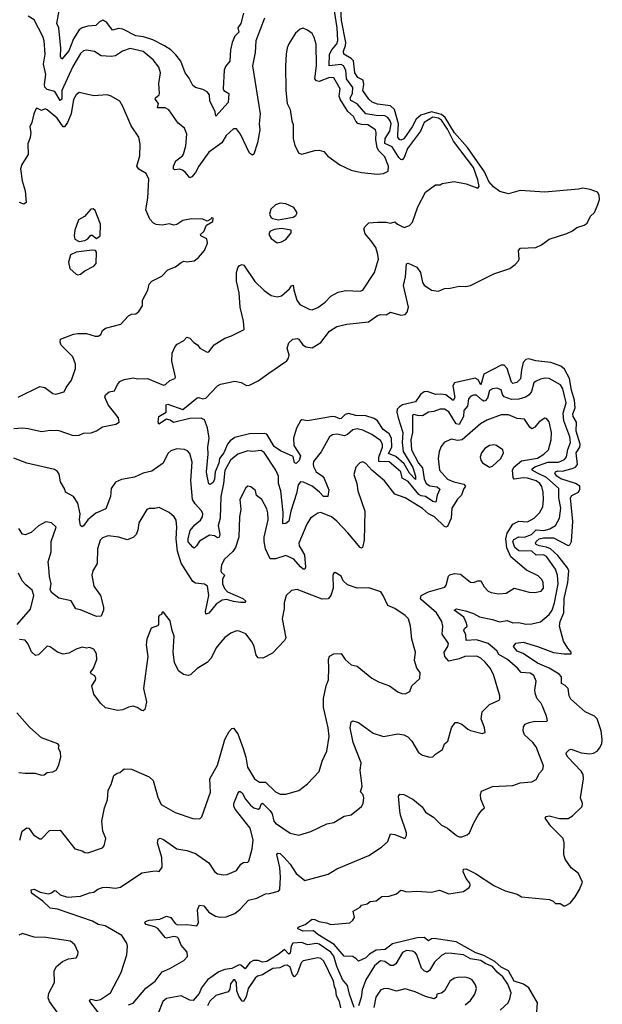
# Model space of a CAD drawing. Extents: x 2199565 to 2323334, y 894172 to 1018966.
# Tile 428 of 440: x 2312326 to 2316330, y 992166 to 998931. Entities that reach past the tile are written whole.
import ezdxf

# ---------------------------------------------------------------- set-up
doc = ezdxf.new("R2010")
doc.units = 0

msp = doc.modelspace()

# ---------------------------------------------------------------- linework, layer by layer
at = {"layer": '0CON10XD'}
for points in [[(2313633.8, 998373.8), (2313630, 998415), (2313614.5, 998434.5), (2313585, 998451.9), (2313533.8, 998465), (2313515, 998478), (2313489.8, 998529.8), (2313464.4, 998565), (2313433.3, 998645), (2313399.9, 998689.9), (2313364.1, 998724.1), (2313322, 998752), (2313241.7, 998791.7), (2313177.5, 998812.5), (2313125, 998819.7), (2313035, 998867.1), (2313005, 998870.9), (2312965, 998860), (2312925, 998912.9), (2312896.7, 998926.7), (2312875, 998917.1), (2312849.7, 998890.3), (2312795, 998886.7), (2312755, 998874.1), (2312735, 998860.7), (2312695, 998799.2), (2312665, 998717.3), (2312615, 998659.2), (2312606.2, 998676.2), (2312609.4, 998735), (2312595.3, 998874.8), (2312582, 998905), (2312597.2, 998995)], [(2315876.4, 992085), (2315885, 992175.8), (2315825, 992278.5), (2315788.1, 992305), (2315725, 992325.5), (2315684.8, 992395), (2315635, 992421.5), (2315591.1, 992461.1), (2315515, 992501.9), (2315460.2, 992520.2), (2315325, 992595.1), (2315175, 992618.9), (2315155, 992616.4), (2315135, 992601.5), (2315105, 992625.9), (2315056.7, 992623.3), (2314888.8, 992581.2), (2314838.4, 992541.6), (2314775, 992537.4), (2314729.8, 992510.2), (2314705, 992485.8), (2314655, 992461.2), (2314639.2, 992479.2), (2314615, 992493.3), (2314555, 992496), (2314487.3, 992577.3), (2314373.8, 992645), (2314345, 992670), (2314275, 992667.5), (2314236.7, 992685), (2314240, 992695), (2314288.8, 992715), (2314335, 992750), (2314355, 992748.8), (2314382.5, 992735), (2314435, 992726.7), (2314465, 992714.5), (2314595, 992726.7), (2314616.4, 992743.6), (2314627, 992763), (2314617.5, 992805), (2314665, 992833.3), (2314673.8, 992846.2), (2314713.9, 992856.1), (2314735, 992872.5), (2314775, 992877.5), (2314813.6, 992906.4), (2314865, 992910), (2314915, 992924), (2314945, 992950), (2314957.5, 992947.5), (2314985, 992937.5), (2315055, 992944), (2315155, 992936), (2315210.5, 992950.5), (2315275, 992924.4), (2315375, 992940), (2315415, 992969.2), (2315422.2, 992985), (2315419.2, 992999.2), (2315395, 993031.2), (2315374.3, 993075), (2315376.7, 993093.3), (2315394.2, 993095.8), (2315457.5, 993065), (2315585, 992982.2), (2315662.5, 992945), (2315745, 992922.5), (2315775, 992903.8), (2315966.1, 992886.1), (2315992.5, 992875), (2316008.3, 992858.3), (2316039.3, 992859.3), (2316065, 992842.5), (2316075, 992842.5), (2316109.3, 992860.7), (2316142.5, 992905), (2316173.3, 992955), (2316194, 993005), (2316165.6, 993065.6), (2316115, 993104.2), (2316073.4, 993163.4), (2316065.4, 993195), (2316067.7, 993275), (2316060.9, 993305), (2315975, 993390), (2315936.2, 993445), (2315943, 993457), (2315965, 993460), (2316035, 993442.7), (2316095, 993442.2), (2316125, 993461.2), (2316190.8, 993525), (2316192.9, 993545), (2316180, 993585), (2316201.3, 993715), (2316199.1, 993745), (2316185, 993767.7), (2316091.8, 993865), (2316081.9, 993885), (2316084.3, 993895), (2316101.2, 993915), (2316115, 993918.9), (2316185, 993892.7), (2316245, 993887.2), (2316269, 993891), (2316293.3, 993905), (2316310.9, 993925), (2316326.2, 993955), (2316329.6, 993985), (2316321.3, 994045), (2316295, 994126.9), (2316275, 994146.2), (2316211.4, 994175), (2316113.1, 994263.1), (2316101.5, 994285), (2316096.1, 994335), (2316073.3, 994356.7), (2316049.2, 994369.2), (2316050, 994415), (2316032.9, 994435), (2315965, 994474.5), (2315885, 994510.9), (2315785, 994576.8), (2315745, 994592.7), (2315720, 994625), (2315735, 994646.5), (2315785, 994653.3), (2315885.2, 994625.2), (2315995, 994582.8), (2316066.1, 994573.9), (2316116.7, 994575), (2316116, 994585), (2316091.8, 994611.8), (2316061.9, 994661.9), (2316036, 994765), (2316039.8, 994795), (2316066, 994855), (2316067.3, 994955), (2316091.7, 995065), (2316098.5, 995145), (2316090.6, 995165), (2316025, 995248.5), (2315974.6, 995294.5), (2315945, 995306.6), (2315895, 995315.1), (2315875.2, 995325), (2315870.3, 995335), (2315874.2, 995345.8), (2315895, 995363.5), (2315925, 995371.9), (2315995, 995370.2), (2316095, 995318), (2316107, 995323), (2316118.5, 995345), (2316127, 995483), (2316110.3, 995645), (2316119.3, 995660.7), (2316165.6, 995685), (2316176, 995705), (2316175.5, 995725), (2316145, 995744.9), (2316045, 995777.4), (2316018, 995795), (2316003.1, 995815), (2316008.5, 995825), (2316025, 995831.6), (2316055, 995829), (2316123.3, 995846.7), (2316145, 995857.4), (2316158.9, 995875), (2316149, 995955), (2316174.5, 995995), (2316178.5, 996015), (2316149.9, 996105), (2316151.3, 996165), (2316130.2, 996205), (2316127.1, 996222.9), (2316142.2, 996265), (2316137.4, 996317.4), (2316118.2, 996385), (2316104.9, 996465), (2316069.9, 996529.9), (2316045, 996550.6), (2315975, 996574.7), (2315872.2, 996587.8), (2315825, 996600.3), (2315803.8, 996596.2), (2315786.9, 996575), (2315773.4, 996525), (2315767.3, 996462.7), (2315741.8, 996438.2), (2315715, 996432.5), (2315705, 996440), (2315675, 996535.4), (2315655, 996557.9), (2315635, 996558.4), (2315515, 996495.8), (2315495, 996422.9), (2315475.5, 996455.5), (2315455, 996467.2), (2315313.9, 996435), (2315301.9, 996415), (2315315.3, 996335), (2315305.3, 996314.7), (2315255, 996353.9), (2315217.9, 996357.9), (2315184.8, 996354.8), (2315126.2, 996376.2), (2315105, 996374.3), (2315081.4, 996355), (2315045.8, 996304.3), (2314956.1, 996283.9), (2314935, 996271.8), (2314920.6, 996255), (2314918.3, 996235), (2314926.6, 996196.6), (2314958.8, 996095), (2314953.3, 996025), (2314960.6, 995965), (2315027.5, 995855), (2315046.6, 995795), (2315045, 995770.8), (2315004.6, 995814.6), (2314968.4, 995878.4), (2314910.4, 995930.4), (2314861.5, 995951.5), (2314884.2, 995995), (2314880.1, 996055), (2314865, 996085.6), (2314824.8, 996115), (2314785, 996175.9), (2314761.2, 996191.2), (2314705, 996209.4), (2314635, 996210.9), (2314585, 996224.6), (2314561.6, 996218.4), (2314535, 996191.2), (2314525, 996189.5), (2314495, 996203.2), (2314475, 996203.8), (2314305, 996175.9), (2314265, 996181.6), (2314255, 996173.9), (2314228.5, 996125), (2314207.1, 996055), (2314210.4, 996005), (2314255.1, 995935), (2314247.3, 995902.7), (2314225, 995880.9), (2314215, 995886), (2314205, 995929.6), (2314117.8, 995967.8), (2314075, 995999.5), (2314025, 996082.1), (2314005, 996086.8), (2313905, 996084.7), (2313805, 996059.4), (2313771.9, 996038.1), (2313754.7, 996015.3), (2313728.8, 995955), (2313699.5, 995915), (2313694.3, 995885), (2313668.3, 995825), (2313664, 995775), (2313655, 995751.3), (2313635, 995738.2), (2313625, 995741.4), (2313614.4, 995795), (2313609.8, 995825), (2313621.5, 995945), (2313618.6, 995995), (2313628.3, 996055), (2313617.6, 996127.6), (2313595, 996181.2), (2313572.9, 996192.9), (2313495, 996190.7), (2313384.2, 996164.2), (2313359.5, 996179.5), (2313335, 996185.8), (2313281.7, 996151.7), (2313277.5, 996167.5), (2313283.4, 996205), (2313333.3, 996235), (2313333.8, 996285), (2313345, 996290), (2313447.3, 996252.7), (2313545, 996332.2), (2313555, 996335.5), (2313585, 996325.5), (2313605, 996330), (2313685.3, 996415), (2313705, 996427.3), (2313805, 996446.9), (2313849.2, 996439.1), (2313885, 996418.5), (2313905, 996419.6), (2313965, 996450.4), (2314038.3, 996501.7), (2314163, 996587), (2314174, 996605), (2314176.9, 996625), (2314163.3, 996675), (2314175, 996710), (2314204.1, 996735.9), (2314235, 996741.4), (2314245, 996737.1), (2314269.9, 996699.9), (2314292.4, 996682.4), (2314335, 996677.2), (2314395, 996713.2), (2314455, 996790.9), (2314505, 996823.6), (2314575, 996838.5), (2314722.5, 996855), (2314785, 996898.6), (2314805.9, 996905.9), (2314845, 996903.1), (2314875, 996920.8), (2314945, 996901.4), (2314975, 996906.2), (2314989.1, 996920.9), (2314997.1, 996955), (2314963.8, 997105), (2314977.9, 997165), (2314985, 997253.3), (2314995, 997257.5), (2315055, 997230), (2315079.6, 997195), (2315094.2, 997125), (2315105, 997106.5), (2315155, 997073.6), (2315204.4, 997065.6), (2315245, 997083.8), (2315285, 997085.5), (2315345, 997100.6), (2315391.3, 997098.7), (2315425, 997104.4), (2315585, 997185.6), (2315695, 997222), (2315731.2, 997248.8), (2315753.8, 997275), (2315758, 997285), (2315754.2, 997345), (2315768.1, 997361.9), (2315872.5, 997365), (2315912.5, 997385), (2315965, 997423.8), (2316085, 997462.5), (2316125, 997480.8), (2316155, 997503.8), (2316205, 997518.8), (2316225, 997533.3), (2316249.2, 997580.8), (2316275, 997606.2), (2316299.1, 997660.9), (2316310, 997695), (2316307.8, 997725), (2316297.1, 997745), (2316245.7, 997765), (2316195, 997772.5), (2316165, 997765.7), (2315935, 997744.9), (2315765, 997757.9), (2315685, 997733.9), (2315625, 997751.7), (2315582.6, 997782.6), (2315550.2, 997820.2), (2315520, 997885), (2315403.3, 998053.2), (2315315, 998152.7), (2315250.1, 998260.1), (2315225, 998279.6), (2315155, 998297.4), (2315083.7, 998275), (2315051.4, 998248.6), (2315023, 998195), (2314965, 998113.3), (2314945, 998103.8), (2314935, 998108.9), (2314923.9, 998125), (2314924.4, 998145), (2314928.4, 998215), (2314901, 998315), (2314875, 998338.1), (2314785, 998350), (2314749.2, 998365), (2314725.8, 998385), (2314684.3, 998445), (2314691.7, 998485), (2314686.7, 998516.7), (2314649.3, 998535), (2314628.3, 998565), (2314619, 998649), (2314605, 998664), (2314552.8, 998695), (2314551.5, 998715), (2314566, 998754), (2314567.5, 998775), (2314538.3, 998925), (2314533.6, 999005)], [(2313863.2, 998975), (2313846.1, 998905), (2313824.6, 998875), (2313832.8, 998845), (2313805, 998817.8), (2313785.4, 998775), (2313774.6, 998725), (2313770.8, 998645), (2313741.3, 998608.7), (2313732.2, 998585), (2313724.2, 998455), (2313728.8, 998445), (2313764.3, 998425), (2313758.2, 998361.8), (2313675, 998267.5), (2313668.3, 998298.3), (2313633.8, 998373.8)], [(2314775, 998273), (2314705, 998284.7), (2314645, 998354), (2314601.3, 998375), (2314598.1, 998395), (2314613.1, 998425), (2314614.6, 998464.6), (2314571.2, 998525), (2314566.5, 998585), (2314551.8, 998615), (2314534.3, 998624.3), (2314453.5, 998615), (2314455.7, 998695), (2314470.2, 998725), (2314505.1, 998764.9), (2314511.5, 998788.5), (2314507.2, 998875), (2314486.6, 999006.6)], [(2314009.2, 998940.8), (2313947.8, 998785), (2313944.5, 998705), (2313926.2, 998615), (2313978, 998285), (2313972.3, 998215), (2313976.5, 998175), (2313960, 998085), (2313935, 998006.7), (2313925, 998000), (2313905, 998014), (2313842.5, 998145), (2313815, 998181.2), (2313795, 998180.8), (2313745.6, 998135), (2313715.6, 998085), (2313625, 998020.5), (2313556.9, 997925), (2313535, 997881.4), (2313509.2, 997850.8), (2313494.2, 997845), (2313465, 997881.9), (2313445, 997896.7), (2313425, 997903.5), (2313395, 997900.5), (2313382.5, 997905), (2313382.5, 997925), (2313398.3, 997961.7), (2313444.5, 997995), (2313452.6, 998007.4), (2313467.6, 998065), (2313475.5, 998145.5), (2313458.8, 998185), (2313415, 998220), (2313350.8, 998310.8), (2313325, 998324.5), (2313273.3, 998325), (2313279.1, 998355), (2313257.9, 998385), (2313259.6, 998395), (2313284.3, 998415), (2313286.7, 998425), (2313282.4, 998492.4), (2313293.3, 998565), (2313283.1, 998605), (2313243.1, 998655), (2313175, 998713.3), (2313085, 998732.5), (2313032, 998715), (2312985, 998682.1), (2312955, 998679.1), (2312885, 998683.3), (2312841.4, 998711.4), (2312785, 998721.5), (2312765, 998716.5), (2312745, 998699.5), (2312691.4, 998608.6), (2312615.9, 998445), (2312615, 998386), (2312605, 998376.4), (2312567.9, 998437.9), (2312515, 998452.3), (2312498.6, 998468.6), (2312495.8, 998485), (2312505.9, 998554.1), (2312490.6, 998625), (2312501.5, 998695), (2312495.5, 998785), (2312486, 998816), (2312425, 998930), (2312385, 998954.3)], [(2314785, 997868.8), (2314825, 997873.8), (2314859.2, 997890.8), (2314860, 997925), (2314835, 997989.2), (2314792.5, 998032.5), (2314782.9, 998052.9), (2314773.3, 998105), (2314776.4, 998156.4), (2314770, 998175), (2314718.5, 998208.5), (2314675, 998210), (2314648.8, 998218.8), (2314635, 998233.1), (2314620, 998265), (2314580.2, 998300.2), (2314528.8, 998385), (2314522.1, 998405), (2314529.1, 998455), (2314485, 998531.8), (2314454.6, 998534.6), (2314385, 998506.7), (2314365, 998510.7), (2314354.2, 998524.2), (2314365.8, 998615), (2314362.3, 998762.3), (2314349.7, 998809.7), (2314335.4, 998835.4), (2314305, 998860), (2314275, 998872), (2314253, 998867), (2314222.1, 998837.9), (2314175.8, 998765), (2314165, 998737.5), (2314156.9, 998695), (2314153.1, 998613.1), (2314154.3, 998445), (2314163.3, 998355), (2314184.3, 998315), (2314195.6, 998235.6), (2314205, 998210), (2314206.2, 998115), (2314215.9, 998065.9), (2314243.6, 998013.6), (2314265, 998006.7), (2314355, 998033.3), (2314385, 998033.8), (2314415.8, 998025.8), (2314444.1, 997994.1), (2314525, 997933.8), (2314605, 997896.2), (2314675, 997880), (2314785, 997868.8)], [(2312315, 996337.1), (2312465, 996410.6), (2312500, 996405), (2312555, 996363.8), (2312575, 996358.8), (2312632.5, 996375), (2312645.8, 996404.2), (2312682, 996455), (2312708.6, 996535), (2312710, 996565), (2312690.8, 996615), (2312612, 996695), (2312603.8, 996715), (2312606.7, 996735), (2312695, 996770), (2312725, 996775.5), (2312785, 996773.8), (2312845, 996755.6), (2312865, 996756.7), (2312882.7, 996767.3), (2312896.2, 996795), (2312915, 996811.2), (2313020.5, 996839.5), (2313075, 996896.7), (2313095, 996906.7), (2313125, 996910), (2313145, 996926.7), (2313170, 996965), (2313169.2, 997005), (2313207.1, 997072.9), (2313215, 997113.8), (2313235, 997133.8), (2313302, 997168), (2313345, 997212.5), (2313396.1, 997233.9), (2313435, 997262.5), (2313455, 997272.5), (2313475, 997267.5), (2313525, 997273.8), (2313555, 997296.7), (2313596.2, 997345), (2313616.2, 997395), (2313611.2, 997425), (2313570, 997445), (2313567.5, 997455), (2313592.5, 997475), (2313610, 997520), (2313652.5, 997545), (2313656.7, 997566.7), (2313645, 997570), (2313639.3, 997560.7), (2313615, 997547.5), (2313585, 997560), (2313507, 997563), (2313448.3, 997551.7), (2313405, 997523.3), (2313385, 997518.8), (2313355, 997528), (2313305, 997520), (2313263.6, 997523.6), (2313245, 997532.5), (2313221.2, 997561.2), (2313192.5, 997625), (2313207.8, 997705), (2313214.3, 997835), (2313196.2, 997875), (2313144.6, 997904.6), (2313130.5, 997925), (2313152, 997995), (2313154, 998075), (2313145.7, 998125), (2313092.6, 998202.6), (2313035.5, 998335.5), (2313015, 998371.2), (2312955, 998405.8), (2312927.5, 998415), (2312835, 998408.6), (2312735, 998430.6), (2312715, 998415.6), (2312696.2, 998383.8), (2312678.9, 998285), (2312655.3, 998225), (2312635, 998194.6), (2312625, 998195.6), (2312584.2, 998254.2), (2312515, 998312), (2312502.3, 998317.7), (2312475, 998306.2), (2312445, 998323.3), (2312440, 998320), (2312422.5, 998285), (2312410, 998225), (2312396.7, 998195), (2312402, 998155), (2312398.3, 998121.7), (2312382.7, 998077.3), (2312384.2, 998005.8), (2312340, 997935), (2312332.7, 997907.3), (2312344.4, 997825), (2312363.8, 997755), (2312370.8, 997675), (2312355, 997664.6), (2312325, 997675.6)], [(2312285, 996121.4), (2312345, 996125.8), (2312385, 996122.5), (2312475, 996100.5), (2312535, 996110), (2312595, 996107.5), (2312693.1, 996073.1), (2312735, 996077.3), (2312765, 996089.3), (2312817.8, 996092.2), (2312854.6, 996105.4), (2312895, 996134.4), (2312987, 996153), (2313008.8, 996165), (2313006, 996195), (2312933.1, 996285), (2312912, 996338), (2312917, 996353), (2312940, 996375), (2312978.3, 996381.7), (2312998, 996425), (2313015, 996444), (2313045, 996458), (2313105, 996471.2), (2313135.9, 996464.1), (2313205, 996465.6), (2313315, 996420), (2313328.8, 996425), (2313357.9, 996452.1), (2313391.2, 996465), (2313397.8, 996475), (2313391.4, 996495), (2313372.7, 996585), (2313375, 996640), (2313394.2, 996685), (2313407.9, 996702.1), (2313452.5, 996725), (2313475, 996750), (2313495, 996743.8), (2313523.2, 996713.2), (2313547.7, 996697.7), (2313565, 996673.8), (2313615, 996646.2), (2313625, 996650), (2313663.2, 996696.8), (2313735, 996742), (2313781.7, 996758.3), (2313868.3, 996801.7), (2313865, 996860), (2313840.6, 996955), (2313834.4, 997055), (2313817.1, 997135), (2313816.9, 997195), (2313825, 997226.7), (2313837.7, 997242.3), (2313855, 997248.8), (2313865.5, 997245.5), (2313942, 997132), (2314005, 997071.5), (2314055, 997035.6), (2314095, 997027.3), (2314125, 997034.6), (2314179.1, 997080.9), (2314195, 997103.3), (2314205, 997106.7), (2314209.4, 997075), (2314231.5, 997005), (2314250.8, 996975), (2314315, 996941.9), (2314335, 996937.5), (2314375.4, 996954.6), (2314425, 996989.4), (2314465, 997031.9), (2314515, 997057.8), (2314565, 997070.6), (2314665, 997065.6), (2314685, 997073.3), (2314764.3, 997195), (2314790.8, 997285), (2314787.9, 997317.9), (2314772.5, 997365), (2314740, 997415), (2314699.8, 997459.8), (2314691.4, 997495), (2314699.4, 997510.6), (2314725, 997536.2), (2314785, 997540.8), (2314845, 997540.8), (2314875, 997534), (2314905, 997542.5), (2314922.5, 997525), (2314967, 997503), (2315005, 997517.5), (2315025, 997540), (2315061.5, 997645), (2315114.6, 997745.4), (2315183.2, 997796.8), (2315215, 997796), (2315230, 997805), (2315311.7, 997818.3), (2315395, 997804.2), (2315475, 997773.8), (2315483.3, 997785), (2315475, 997830), (2315445.2, 997915), (2315306.9, 998096.9), (2315265, 998179.1), (2315225, 998240.7), (2315204.1, 998255), (2315165, 998261.1), (2315106.5, 998225), (2315079.3, 998165), (2314991.8, 998045), (2314967.6, 997985), (2314955, 997968.7), (2314945, 997970), (2314930.9, 997985), (2314885, 998057.8), (2314835, 998080.6), (2314838.5, 998115), (2314870.6, 998165), (2314878.5, 998215), (2314872.6, 998235), (2314855, 998258.2), (2314835, 998270.7), (2314775, 998273)], [(2312735, 997408.1), (2312775, 997414.3), (2312794, 997425), (2312815, 997450), (2312825, 997450), (2312855, 997428.6), (2312880, 997445), (2312882, 997525), (2312845, 997620), (2312831.7, 997631.7), (2312815, 997630), (2312771.7, 997578.3), (2312731.2, 997555), (2312706, 997485), (2312701.2, 997445), (2312705, 997423.8), (2312735, 997408.1)], [(2314105, 997556.4), (2314155, 997564.4), (2314205, 997574.4), (2314223.3, 997585), (2314233.3, 997605), (2314210.7, 997640.7), (2314155, 997666.7), (2314115, 997670), (2314085, 997660), (2314051.7, 997628.3), (2314043.8, 997595), (2314051.2, 997575), (2314063.3, 997565), (2314105, 997556.4)], [(2314095, 997397.5), (2314125, 997403.8), (2314155, 997420), (2314192.7, 997467.3), (2314192, 997485), (2314125, 997495.4), (2314075, 997489.5), (2314044, 997475), (2314038, 997455), (2314055, 997428.8), (2314095, 997397.5)], [(2312725, 997177.5), (2312745, 997182.5), (2312773.9, 997206.1), (2312835, 997236.7), (2312852, 997255), (2312853.9, 997333.9), (2312846.7, 997345), (2312825, 997347.8), (2312715, 997333.3), (2312676.2, 997315), (2312662.5, 997265), (2312671.7, 997221.7), (2312715, 997182.5), (2312725, 997177.5)], [(2313358.2, 992411.8), (2313455, 992465.7), (2313478.9, 992495), (2313477.5, 992525), (2313435, 992573.1), (2313417.8, 992617.8), (2313408.2, 992628.2), (2313385, 992631.1), (2313335, 992620), (2313325, 992624.1), (2313275, 992686.2), (2313255, 992698), (2313194.7, 992714.7), (2313186.7, 992725), (2313191.1, 992735), (2313215, 992743.6), (2313288.6, 992751.4), (2313335, 992772.5), (2313365, 992762.5), (2313395, 992721.8), (2313411.4, 992711.4), (2313475, 992714.7), (2313544.3, 992705.7), (2313555.5, 992725), (2313548.1, 992815), (2313562.1, 992847.9), (2313591.6, 992841.6), (2313625, 992800), (2313672.1, 992772.1), (2313704.4, 992765.6), (2313745, 992766.9), (2313805, 992790), (2313841.4, 992818.6), (2313899.4, 992880.6), (2313956.7, 992895), (2314015, 992926), (2314042.3, 992927.7), (2314105, 992944.2), (2314114.3, 992955.7), (2314118.3, 993038.3), (2314113.8, 993105), (2314094.2, 993195), (2314100, 993205), (2314115, 993201.2), (2314144, 993175), (2314185, 993129.2), (2314225, 993065.5), (2314285, 993015.7), (2314445, 993059.1), (2314505, 993096.5), (2314725, 993188.5), (2314813.3, 993245), (2314856.6, 993283.4), (2314875, 993336.2), (2314905, 993332.9), (2314965, 993306.7), (2314975, 993307.5), (2314984.2, 993325.8), (2314984.4, 993345), (2314942.9, 993465), (2314938.2, 993495), (2314929.4, 993595), (2314938.8, 993608.8), (2314966.4, 993606.4), (2315028, 993575), (2315091.8, 993521.8), (2315115.8, 993485), (2315170.6, 993450.6), (2315225, 993395.8), (2315265, 993376.2), (2315327.5, 993325), (2315345, 993316.7), (2315365, 993316.7), (2315400.7, 993329.3), (2315416.7, 993345), (2315446.4, 993413.6), (2315476.7, 993465), (2315500.7, 993499.3), (2315520, 993515), (2315494.2, 993575), (2315492.7, 993607.3), (2315500.6, 993629.4), (2315575, 993663.3), (2315715, 993670), (2315765, 993687.5), (2315845, 993694.2), (2315875, 993710), (2315898, 993755), (2315921.2, 993778.8), (2315926, 993805), (2315874.5, 993935), (2315851.5, 993965), (2315795, 994018.1), (2315786.7, 994045), (2315787.4, 994072.6), (2315799.3, 994090.7), (2315827.3, 994102.7), (2315865, 994111.2), (2315945, 994110), (2315952.5, 994115), (2315947.1, 994145), (2315919.4, 994215), (2315907.6, 994237.6), (2315882.2, 994265), (2315869.6, 994295), (2315866.1, 994325), (2315874.5, 994385.5), (2315858.5, 994425), (2315835, 994440), (2315771.2, 994445), (2315747.1, 994475), (2315678.9, 994535), (2315619, 994569), (2315604.7, 994595), (2315545, 994644.8), (2315465, 994671.1), (2315395, 994665.8), (2315390.7, 994705), (2315378.1, 994735), (2315382.1, 994747.9), (2315400.8, 994765), (2315396.5, 994785), (2315377.3, 994825), (2315311.4, 994875), (2315327, 994883), (2315389.9, 994869.9), (2315445, 994850.7), (2315485, 994829.1), (2315575, 994810), (2315622.9, 994792.9), (2315675, 994803.9), (2315715, 994787.7), (2315755, 994788.5), (2315805, 994778.8), (2315845, 994779.5), (2315905, 994793.3), (2315965, 994844.6), (2315984.8, 994875), (2316001.6, 994925), (2316027, 995055), (2316021.9, 995115), (2316008.9, 995155), (2315945, 995242.9), (2315924.4, 995254.4), (2315875, 995252.1), (2315845, 995278.5), (2315755, 995281.2), (2315728.8, 995305), (2315713.8, 995345), (2315721, 995359), (2315755, 995376.7), (2315795, 995376.2), (2315843.7, 995395), (2315875, 995426.7), (2315927.8, 995422.2), (2315967.9, 995432.1), (2316006.8, 995455), (2316036.1, 995505), (2316044.7, 995574.7), (2316030.5, 995645), (2316030.3, 995710.2), (2315946.5, 995786.5), (2315884.7, 995814.7), (2315846.9, 995835), (2315847.9, 995845), (2315865, 995858.6), (2315955, 995891.9), (2316028.6, 995891.4), (2316070.5, 995909.5), (2316082.7, 995927.3), (2316091.8, 995978.2), (2316110.4, 996025), (2316106.2, 996065), (2316064.8, 996174.8), (2316061.4, 996228.6), (2316080.5, 996299.5), (2316057.4, 996395), (2316043.2, 996423.2), (2315965, 996465.3), (2315935, 996467.3), (2315905, 996460.4), (2315875, 996448.2), (2315860, 996435), (2315844, 996376), (2315827.3, 996352.7), (2315802.9, 996337.1), (2315755, 996324.1), (2315705, 996321.9), (2315655, 996340.6), (2315643.2, 996355), (2315635, 996387.8), (2315605, 996399.1), (2315575, 996395.5), (2315555, 996383.3), (2315539.6, 996330.4), (2315525, 996312.7), (2315515, 996309.6), (2315505, 996315.8), (2315465, 996352.3), (2315445, 996351.8), (2315426.7, 996343.3), (2315409.1, 996325), (2315404.1, 996275), (2315379.2, 996245), (2315375.7, 996205), (2315345, 996150.8), (2315325, 996154.3), (2315275, 996236.4), (2315245, 996255.4), (2315215, 996255.3), (2315171.3, 996238.7), (2315135, 996233.8), (2315095, 996210), (2315060.4, 996210.4), (2315035, 996218.5), (2315025, 996213.8), (2315026.2, 996095), (2315014.2, 996045), (2315018.6, 995975), (2315066.6, 995885), (2315095, 995852.5), (2315105, 995775.7), (2315119.2, 995745), (2315145, 995727.3), (2315195, 995722.1), (2315213.1, 995705), (2315195.3, 995665), (2315185, 995616.2), (2315165, 995620.8), (2315115.8, 995655.8), (2315085, 995660.3), (2315069.6, 995669.6), (2314995, 995758.5), (2314955, 995781.2), (2314944.2, 995825), (2314865, 995893.8), (2314795, 995895.4), (2314793.3, 995925), (2314818.9, 995995), (2314818.1, 996015), (2314805, 996038.8), (2314745, 996082), (2314685, 996111.8), (2314645, 996119.6), (2314615, 996113.6), (2314578.3, 996081.7), (2314557.6, 996072.4), (2314505, 996082.5), (2314475, 996079.1), (2314454.4, 996065), (2314398.3, 995961.7), (2314346.2, 995895), (2314341.9, 995878.1), (2314345, 995860), (2314364.5, 995825), (2314405.8, 995795.8), (2314418.5, 995778.5), (2314449.8, 995699.8), (2314444.7, 995655.3), (2314413.9, 995653.9), (2314385.7, 995685), (2314335, 995725.5), (2314276.8, 995753.2), (2314255, 995754.7), (2314239.7, 995735), (2314227.7, 995675), (2314190.4, 995555), (2314175, 995486), (2314155, 995470), (2314135, 995467.5), (2314136.4, 995545), (2314121.4, 995695), (2314105.3, 995745.2), (2314105.7, 995795.7), (2314086.2, 995835), (2314005, 995957.5), (2313985, 995970.9), (2313925, 995964.6), (2313895, 995968.5), (2313825, 995945.4), (2313775, 995904.6), (2313735, 995834.2), (2313725.9, 995745), (2313707.7, 995655), (2313703.9, 995506.1), (2313691, 995455), (2313701.8, 995395), (2313697.6, 995375), (2313685, 995371), (2313664.2, 995385.7), (2313631.5, 995388.5), (2313561.8, 995348.2), (2313541.8, 995315), (2313525, 995299.2), (2313515, 995305.7), (2313484.5, 995344.5), (2313483.2, 995365), (2313498.5, 995421.5), (2313529.8, 995460.2), (2313568.8, 995491.2), (2313582.4, 995515), (2313583.9, 995535), (2313575, 995557.1), (2313530.9, 995605), (2313514.6, 995635), (2313503.2, 995765), (2313511.1, 995891.1), (2313495, 995950), (2313478.3, 995968.3), (2313457.9, 995977.9), (2313405, 995981.8), (2313365, 995967.9), (2313345, 995950), (2313313.1, 995885), (2313235, 995828.2), (2313175, 995814.6), (2313115, 995787.7), (2313025, 995771.2), (2312985, 995752.7), (2312955, 995710), (2312951.1, 995655), (2312918.9, 995571.1), (2312849.4, 995540.6), (2312795.5, 995495), (2312765, 995452.5), (2312755, 995447.5), (2312745, 995456.2), (2312736.2, 995495), (2312742.9, 995535), (2312725, 995608.8), (2312695.4, 995655.4), (2312641.2, 995685), (2312637.5, 995705), (2312607.1, 995755), (2312597.4, 995807.4), (2312585, 995826.9), (2312565, 995841.1), (2312375, 995883.1), (2312285, 995918.8)], [(2315945, 996191.9), (2315935, 996192.9), (2315895, 996167.6), (2315865, 996130.5), (2315845, 996119.4), (2315831, 996131), (2315795, 996187.1), (2315745, 996191.8), (2315684.5, 996215.5), (2315635, 996215.6), (2315535, 996179.1), (2315492.9, 996155), (2315366.7, 996043.3), (2315335, 996039.5), (2315290.9, 996049.1), (2315243.3, 996026.7), (2315221.4, 995998.6), (2315208.6, 995965), (2315201.4, 995915), (2315211.9, 995835), (2315266.7, 995775), (2315310, 995755), (2315378.9, 995738.9), (2315390.6, 995725), (2315376.7, 995705), (2315363.1, 995665), (2315333.9, 995636.1), (2315294.8, 995575.2), (2315291.4, 995505), (2315265, 995447.8), (2315255, 995443.5), (2315245, 995447.7), (2315176.2, 995516.2), (2315134.4, 995535), (2315095, 995572.9), (2314975.4, 995645.4), (2314905, 995671.9), (2314833.3, 995763.3), (2314745.9, 995835.9), (2314705, 995881.4), (2314685, 995892.9), (2314664.6, 995885.4), (2314635, 995856), (2314622.7, 995805), (2314641.9, 995745), (2314650, 995695), (2314696.9, 995555), (2314693.3, 995355), (2314682, 995305), (2314675, 995300), (2314665, 995304.4), (2314580.4, 995405), (2314504.8, 995484.8), (2314468.1, 995515), (2314395, 995544.5), (2314375, 995540.4), (2314347.1, 995522.9), (2314325, 995506.9), (2314300.4, 995465), (2314243.6, 995335), (2314245.6, 995315), (2314283.4, 995255), (2314289.5, 995170.5), (2314285.3, 995154.7), (2314275, 995154.6), (2314255, 995171.3), (2314210, 995225), (2314155, 995250.3), (2314085, 995225.9), (2314047.7, 995227.7), (2314014.8, 995294.8), (2314006.2, 995345), (2314006.7, 995375), (2314033.3, 995495), (2314032.2, 995542.2), (2314025, 995570), (2313990, 995635), (2313952.4, 995662.4), (2313946.8, 995696.8), (2313915, 995722.5), (2313894.6, 995725.4), (2313880, 995715), (2313840, 995635), (2313845.7, 995565.7), (2313837.5, 995515), (2313831.1, 995375), (2313810, 995305), (2313791.9, 995278.1), (2313734.6, 995225), (2313712.2, 995185), (2313708.6, 995145), (2313713, 995133), (2313733.2, 995115), (2313718.9, 995085), (2313719.8, 995055), (2313733, 995023), (2313755, 994999.3), (2313859.2, 994955), (2313881.2, 994935), (2313873.9, 994926.1), (2313844.5, 994925.5), (2313795, 994932.7), (2313748, 994948), (2313716.5, 994943.5), (2313675.7, 994914.3), (2313625, 994854.3), (2313605, 994847.5), (2313602.5, 994865), (2313626.8, 994975), (2313617.8, 995037.8), (2313595, 995052.5), (2313535, 995060.5), (2313515, 995071.4), (2313436.2, 995196.2), (2313409.9, 995279.9), (2313400.8, 995365), (2313406.9, 995445), (2313401.2, 995491.2), (2313388.8, 995515), (2313352.5, 995545), (2313285, 995580), (2313255, 995572.5), (2313215, 995573.3), (2313200, 995565), (2313143.8, 995475), (2313137.3, 995422.7), (2313126.2, 995395), (2313106.7, 995373.3), (2313065, 995357.1), (2313006.6, 995376.6), (2312935, 995384.4), (2312895, 995370.6), (2312878.9, 995355), (2312860.9, 995295), (2312859.1, 995195), (2312828.6, 995145), (2312822.2, 995115), (2312835, 995038.8), (2312881.1, 994975), (2312901.9, 994895), (2312901.4, 994875), (2312885, 994833.8), (2312855, 994831.1), (2312745, 994876.9), (2312712.9, 994882.9), (2312678.9, 994938.9), (2312595, 994957.5), (2312545, 994994.4), (2312536.2, 995015), (2312542.3, 995055), (2312530, 995105), (2312525.5, 995165), (2312521.8, 995205), (2312541.9, 995275), (2312542.2, 995345), (2312578, 995445), (2312545, 995474.2), (2312505, 995480.8), (2312455, 995454.3), (2312405, 995407.5), (2312365, 995391.9), (2312345, 995397.1), (2312321.1, 995435)], [(2312869.5, 992105), (2312807.5, 992185), (2312805.8, 992195), (2312817.9, 992202.1), (2312852.6, 992192.6), (2312880.9, 992199.1), (2312950, 992245), (2313023.3, 992385), (2313063.5, 992505), (2313068.1, 992565), (2313062.9, 992585), (2313028, 992638), (2312914, 992705), (2312865, 992714.6), (2312826.6, 992736.6), (2312585, 992818.4), (2312535, 992825.6), (2312485.3, 992875.3), (2312414.6, 992925), (2312406.7, 992935), (2312405, 992952.5), (2312425, 992956.7), (2312467.3, 992937.3), (2312524.6, 992925.4), (2312545, 992931.5), (2312565, 992947.5), (2312575, 992945.5), (2312605, 992918.7), (2312655, 992901.8), (2312745, 992909.1), (2312805, 992932.5), (2312835, 992935.7), (2312862.9, 992957.1), (2312895, 992968.7), (2312925, 992971.3), (2312985, 992964.6), (2313018.8, 992971.2), (2313165, 993069.4), (2313240.5, 993080.5), (2313265, 993084), (2313285, 993078.8), (2313305, 993107.5), (2313302.9, 993175), (2313274.3, 993275.7), (2313278.8, 993301.2), (2313292.5, 993307.5), (2313315, 993298.6), (2313405, 993234.6), (2313475, 993222.3), (2313535, 993201.5), (2313625, 993137.7), (2313665, 993079.4), (2313685, 993063.3), (2313725, 993055.5), (2313752.5, 993057.5), (2313815, 993084.2), (2313845, 993128.2), (2313865, 993139.6), (2313895, 993142), (2313900.6, 993149.4), (2313924.6, 993235), (2313930.9, 993295), (2313909.3, 993375), (2313808.8, 993505), (2313798.2, 993525), (2313797.9, 993545), (2313824.6, 993615.4), (2313835, 993628.8), (2313841.7, 993628.3), (2313855, 993620), (2313878.8, 993575), (2313911.3, 993535), (2313935, 993514.7), (2313965, 993506.2), (2313976.3, 993513.7), (2313985, 993540.8), (2313995, 993548.5), (2314048.4, 993495), (2314060, 993475), (2314073.6, 993425), (2314085, 993410), (2314185, 993341.1), (2314245, 993328), (2314327.7, 993352.3), (2314436.7, 993405), (2314485.5, 993414.5), (2314555, 993457.5), (2314605, 993467.5), (2314673.8, 993525), (2314686.2, 993545), (2314691.2, 993585), (2314686.2, 993605), (2314667.5, 993625), (2314679.2, 993665), (2314665.7, 993775), (2314673.3, 993825), (2314617.7, 993965), (2314596.9, 994065), (2314603.4, 994106.6), (2314615, 994114.2), (2314655, 994102.5), (2314755, 994028.1), (2314825, 994005.8), (2314924.4, 994024.4), (2314966.6, 994016.6), (2314993, 994003), (2315020, 993975), (2315066.2, 993895), (2315095, 993877.5), (2315145, 993864), (2315165, 993866.7), (2315182.5, 993885), (2315232.3, 993917.7), (2315244.4, 993955.6), (2315267.5, 993975), (2315294.1, 994065.9), (2315318.3, 994101.7), (2315335, 994102), (2315365, 994090.6), (2315405, 994055.8), (2315425, 994047.1), (2315505, 994026.7), (2315525, 994032.5), (2315521.2, 994065), (2315497.6, 994127.6), (2315504.5, 994175), (2315555, 994225.6), (2315620, 994255), (2315626.2, 994265), (2315626, 994285), (2315582.4, 994432.4), (2315559.1, 994475), (2315525.8, 994515.8), (2315494.7, 994544.7), (2315467.2, 994557.2), (2315384.3, 994555.7), (2315345, 994539.6), (2315275, 994524.5), (2315248.2, 994555), (2315241.8, 994585), (2315268.5, 994625), (2315272.5, 994645), (2315229.6, 994709.6), (2315233.5, 994765), (2315227.3, 994795), (2315190.4, 994855), (2315087.1, 994945), (2315080, 994955), (2315086, 994975), (2315135, 995000.9), (2315248.2, 995031.8), (2315257.1, 995045), (2315272.1, 995107.9), (2315282.9, 995117.1), (2315315, 995125.6), (2315355, 995122.2), (2315425, 995065.8), (2315445, 995064), (2315474.5, 995075.5), (2315495.4, 995075.4), (2315518.1, 995035), (2315544.2, 995005), (2315565, 994994.5), (2315616.8, 994986.8), (2315669.3, 994990.7), (2315725, 995024), (2315827.1, 994997.1), (2315865, 994994.4), (2315910, 995005), (2315926.5, 995025), (2315922.7, 995065), (2315914.4, 995085), (2315889.2, 995109.2), (2315808.2, 995148.2), (2315701.2, 995241.2), (2315672.9, 995302.9), (2315667.1, 995365), (2315676.6, 995403.4), (2315715.8, 995464.2), (2315755, 995485.5), (2315815, 995481.3), (2315860.6, 995505), (2315898, 995542), (2315920.3, 995585), (2315926.3, 995633.6), (2315923.7, 995685), (2315913.9, 995723.9), (2315901.3, 995745), (2315875, 995762.6), (2315815, 995781), (2315785, 995784.1), (2315724.3, 995775), (2315717.2, 995785), (2315713.3, 995835), (2315722.4, 995857.6), (2315775, 995900.3), (2315885, 995917.7), (2315927.7, 995945), (2315959.6, 995975), (2315979.1, 996045), (2315980, 996095), (2315965, 996168), (2315945, 996191.9)], [(2315555, 995857.5), (2315575, 995863.3), (2315632, 995915), (2315650.8, 995955), (2315645, 995976.7), (2315603.3, 996005), (2315585, 996010), (2315553.3, 996005), (2315521.4, 995985), (2315499.4, 995955), (2315491.4, 995925), (2315494.5, 995904.5), (2315507, 995887), (2315555, 995857.5)], [(2312308.6, 994775), (2312400, 994880), (2312423.1, 994975), (2312411.5, 995011.5), (2312367.4, 995047.4), (2312344.4, 995075), (2312318.5, 995128.5)], [(2313633.6, 993715), (2313685, 993810), (2313735.4, 993985), (2313765, 994040), (2313785, 994061.2), (2313795, 994063.8), (2313825, 994023.8), (2313862.8, 993922.8), (2313880.3, 993865), (2313892.3, 993795), (2313940.6, 993715), (2313975, 993693.1), (2314015, 993691.6), (2314084.2, 993625), (2314115, 993609.4), (2314155, 993608.8), (2314245, 993634.2), (2314305, 993681.2), (2314384.1, 993765.9), (2314404.5, 993835.5), (2314437.1, 993905), (2314451.9, 994005), (2314446.5, 994065), (2314423, 994167), (2314414.4, 994205), (2314413.4, 994266.6), (2314431.4, 994355), (2314447.1, 994395), (2314451.4, 994475), (2314447.5, 994535), (2314455, 994558.8), (2314485, 994574), (2314535, 994576.2), (2314563.3, 994535), (2314605, 994498.8), (2314645, 994488.8), (2314746.8, 994406.8), (2314791.3, 994381.3), (2314867.5, 994355), (2314923.9, 994313.9), (2314951.7, 994301.7), (2314975, 994300), (2315007.5, 994315), (2315020, 994355), (2315075, 994403.3), (2315078.1, 994445), (2315054.4, 994475), (2315038.3, 994528.3), (2315045.7, 994584.3), (2315021.9, 994675), (2315012.2, 994765), (2314997.1, 994815), (2314975, 994838), (2314905, 994884.3), (2314856.2, 994905), (2314824.5, 994974.5), (2314808.8, 994998.8), (2314725, 995027.5), (2314645, 995025.5), (2314577.6, 995047.6), (2314548.8, 995075), (2314535, 995107.5), (2314495, 995132.5), (2314482.5, 995125), (2314477, 995113), (2314480, 995025), (2314464.5, 994975.5), (2314445, 994952.9), (2314405, 994949.4), (2314234, 995016), (2314195, 995010), (2314157.5, 994975), (2314143.8, 994925), (2314144.2, 994885), (2314130.8, 994815), (2314154.3, 994685), (2314145.5, 994664.5), (2314062.4, 994577.6), (2313997.5, 994545), (2313965, 994546.2), (2313950.8, 994565), (2313938, 994625), (2313924, 994655), (2313880.3, 994710.3), (2313835, 994729.2), (2313815, 994731.4), (2313776.7, 994715), (2313735, 994686), (2313705, 994652), (2313677.1, 994615), (2313641.1, 994545), (2313615.3, 994514.7), (2313545, 994472.5), (2313500.6, 994429.4), (2313484.6, 994424.6), (2313451.9, 994431.9), (2313417.8, 994457.8), (2313389.5, 994515), (2313381.9, 994585), (2313387.8, 994695), (2313373.2, 994733.2), (2313360.8, 994800.8), (2313315, 994860), (2313305, 994860), (2313300, 994845), (2313285, 994837.5), (2313280, 994825), (2313280.8, 994775), (2313273.3, 994766.7), (2313230.5, 994749.5), (2313200, 994675), (2313196, 994635), (2313205.7, 994555), (2313176.5, 994335), (2313197.8, 994245), (2313185, 994192.5), (2313175, 994183.3), (2313165, 994183.8), (2313133.3, 994205), (2313105, 994214.2), (2313075, 994208.6), (2313035, 994188.8), (2313000, 994185), (2312915, 994202), (2312882, 994235), (2312836.8, 994296.8), (2312821.2, 994355), (2312848.1, 994391.9), (2312850, 994405), (2312842.7, 994422.7), (2312816.7, 994436.7), (2312813.3, 994445), (2312833.3, 994475), (2312857.1, 994535), (2312854, 994575), (2312835, 994606.2), (2312805, 994618), (2312785, 994614), (2312755, 994620), (2312715, 994606.9), (2312665, 994577.8), (2312625, 994572.7), (2312585, 994586.5), (2312535, 994622.5), (2312515, 994626.2), (2312455, 994568), (2312435, 994562.9), (2312407.1, 994587.1), (2312385, 994641.4), (2312365, 994667.8), (2312325, 994673.5)], [(2312321.4, 993758.6), (2312365, 993754.2), (2312433.6, 993753.6), (2312475, 993740), (2312495, 993743.3), (2312515, 993757.5), (2312555, 993763.3), (2312576.4, 993773.6), (2312593.3, 993805), (2312608, 993865), (2312606.2, 993895), (2312593.3, 993925), (2312596.7, 993945), (2312587.5, 993955), (2312475, 993997.5), (2312395, 994068), (2312307.6, 994167.6)], [(2312326.1, 993293.9), (2312342.2, 993355), (2312375, 993378.8), (2312390, 993375), (2312421.3, 993331.3), (2312465, 993302), (2312475, 993303.8), (2312530.8, 993359.2), (2312603.3, 993363.3), (2312704.5, 993234.5), (2312755, 993220.6), (2312775, 993209.2), (2312795, 993207.5), (2312895, 993242), (2312906.2, 993255), (2312917.1, 993305), (2312896.9, 993355), (2312891.1, 993425), (2312909.6, 993515), (2312928.7, 993571.3), (2312933.1, 993636.9), (2312953.9, 993676.1), (2312972.1, 993737.9), (2312995, 993753.8), (2313015, 993758.8), (2313045, 993783.3), (2313095, 993780.8), (2313215, 993728), (2313242.5, 993702.5), (2313275, 993590), (2313299.3, 993539.3), (2313393.7, 993483.7), (2313515, 993442), (2313565, 993440), (2313578.8, 993455), (2313637.5, 993622.5), (2313633.6, 993715)], [(2312595.7, 992095), (2312530.6, 992185), (2312521.3, 992211.3), (2312527.2, 992242.8), (2312566.2, 992315), (2312564, 992395), (2312580, 992425), (2312620.3, 992459.7), (2312661.7, 992478.3), (2312714.1, 992485.9), (2312726, 992505), (2312727.5, 992525), (2312705.8, 992575), (2312675, 992599.2), (2312506.1, 992623.9), (2312425, 992627.5), (2312345, 992651.8), (2312320.1, 992639.9)], [(2314625, 992143.3), (2314591.4, 992235), (2314578.3, 992295), (2314545, 992337.1), (2314505.4, 992425), (2314485, 992495.9), (2314465.2, 992525), (2314385, 992579.9), (2314365, 992582.9), (2314305, 992574.8), (2314265, 992589.5), (2314203.5, 992585), (2314191.1, 992565), (2314185, 992516.1), (2314175, 992509.3), (2314145, 992542.2), (2314108.5, 992511.5), (2314025, 992459.5), (2313995, 992454.4), (2313965, 992466.9), (2313933.4, 992466.6), (2313906.5, 992453.5), (2313875, 992410), (2313845.6, 992435.6), (2313835, 992437.5), (2313785, 992412.5), (2313735, 992404.8), (2313695, 992388.4), (2313617.5, 992335), (2313575, 992278.5), (2313559.9, 992240.1), (2313518.9, 992191.1), (2313495, 992193.6), (2313435, 992223.5), (2313335, 992204.7), (2313308.8, 992185), (2313275, 992098.9)], [(2315626.7, 992125), (2315682.2, 992175), (2315695, 992203.3), (2315702.5, 992245), (2315679.6, 992305), (2315646.5, 992355), (2315606.2, 992386.2), (2315575, 992425.9), (2315525, 992445.5), (2315495, 992465.7), (2315425, 992478.2), (2315375, 992505.2), (2315295, 992515.4), (2315255, 992516.5), (2315225, 992500.9), (2315177.1, 992455), (2315142.4, 992397.6), (2315125, 992386.7), (2315105, 992395.5), (2315087.5, 992415), (2315055, 992505.7), (2315042.8, 992522.8), (2315025, 992531.5), (2314985, 992534.6), (2314957.4, 992522.6), (2314909.7, 992445), (2314895, 992432.5), (2314875, 992431.9), (2314835, 992459), (2314805, 992463.7), (2314765, 992430.5), (2314705.7, 992335), (2314679.1, 992265), (2314671.9, 992211.9), (2314654.6, 992155)], [(2314531.9, 992141.9), (2314523.1, 992185), (2314502.7, 992225), (2314499.4, 992265), (2314488.7, 992288.7), (2314482.9, 992325), (2314415, 992461.9), (2314395, 992481.1), (2314375, 992486.2), (2314275, 992463.5), (2314260, 992450), (2314233.8, 992376.2), (2314215, 992355.3), (2314200.7, 992370.7), (2314185, 992420.8), (2314165, 992433.8), (2314145, 992431.8), (2314113.6, 992416.4), (2314065, 992412.9), (2314018.8, 992385), (2313995, 992368.1), (2313960.8, 992359.2), (2313945, 992344.5), (2313895.8, 992275), (2313882.2, 992217.8), (2313865, 992186), (2313855, 992188), (2313832.6, 992222.6), (2313818.5, 992258.5), (2313815, 992316.7), (2313805, 992334), (2313795, 992332.9), (2313775, 992306.2), (2313769.8, 992270.2), (2313758.8, 992251.2), (2313675, 992227.3), (2313632.8, 992187.2), (2313617.6, 992155)], [(2313075, 992162.9), (2313105, 992174.5), (2313193.7, 992276.3), (2313256.5, 992325), (2313305, 992388), (2313358.2, 992411.8)], [(2315388.3, 992161.7), (2315425, 992191.2), (2315454, 992235), (2315465.8, 992275), (2315459.1, 992299.1), (2315435, 992333.3), (2315412.5, 992345), (2315385, 992352), (2315335, 992350.8), (2315315, 992345.8), (2315285, 992326), (2315245, 992258.8), (2315225, 992243.3), (2315192.5, 992235), (2315190, 992215), (2315175, 992202.9), (2315115, 992218.5), (2315042.6, 992252.6), (2314975, 992272.7), (2314915, 992256.5), (2314855, 992274.3), (2314825, 992272.9), (2314805, 992262), (2314774.3, 992214.3), (2314759.7, 992145)]]:
    msp.add_lwpolyline(points, dxfattribs=at)

doc.saveas('drawing.dxf')
